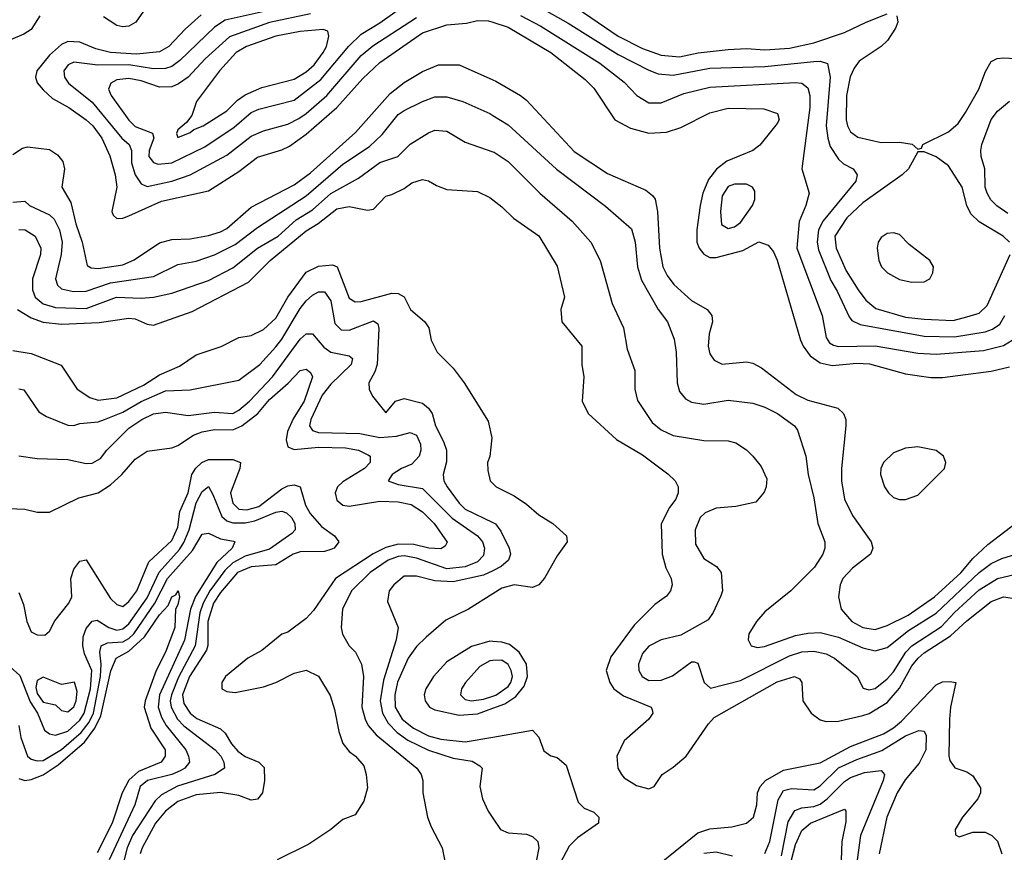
# Model space of a CAD drawing. Header units: inches. Extents: x 1793402 to 1900366, y 320852 to 470679.
# Tile 273 of 604: x 1838453 to 1841673, y 413915 to 416638. Entities that reach past the tile are written whole.
import ezdxf

# ---------------------------------------------------------------- set-up
doc = ezdxf.new("R2010")
doc.units = ezdxf.units.IN
doc.header["$MEASUREMENT"] = 0
doc.layers.add('B8431', color=7, linetype='Continuous')
doc.layers.add('B8441', color=7, linetype='Continuous')

msp = doc.modelspace()

# ---------------------------------------------------------------- linework, layer by layer
at = {"layer": 'B8431', "color": 4}
for points, elevation in [([(1838888, 416710), (1838832.7, 416630), (1838810, 416616.3), (1838790, 416614.3), (1838770, 416618.9), (1838727.4, 416647.4)], 316), ([(1839403.7, 416656.3), (1839270, 416628.5), (1839138.6, 416581.4), (1839059.3, 416510), (1839003.8, 416450), (1838972.4, 416427.6), (1838950, 416418), (1838910, 416417.4), (1838850, 416437.7), (1838810, 416445.4), (1838770, 416440.5), (1838750.7, 416430), (1838743, 416410), (1838752.4, 416390), (1838809.3, 416309.3), (1838830, 416288.8), (1838887, 416267), (1838891.7, 416250), (1838876.5, 416210), (1838874.9, 416190), (1838890, 416170.6), (1838905.7, 416165.7), (1838950.9, 416169.1), (1839058, 416222), (1839153.7, 416286.3), (1839210, 416334), (1839235.2, 416344.8), (1839350, 416374), (1839437.5, 416442.5), (1839528.8, 416551.2), (1839569.8, 416590.2), (1839630, 416627), (1839736.6, 416703.4)], 332), ([(1839350, 416686.6), (1839124.3, 416635.7), (1839090, 416613.6), (1838976, 416504), (1838950, 416484.7), (1838930, 416478.3), (1838890, 416477.3), (1838810, 416489.8), (1838708.4, 416488.4), (1838630, 416498.4), (1838611, 416490), (1838597.3, 416470), (1838599.1, 416450), (1838613, 416430), (1838690, 416368.4), (1838786.4, 416250), (1838810.5, 416230), (1838818.7, 416210), (1838818.3, 416170), (1838830, 416130.8), (1838850, 416100.5), (1838870, 416092.4), (1838950.9, 416109.1), (1839009.8, 416130.2), (1839130, 416194.4), (1839210, 416256.4), (1839250, 416274.4), (1839330, 416295.8), (1839365.6, 416314.4), (1839390, 416330.4), (1839456.9, 416390), (1839570, 416520.4), (1839608, 416552), (1839750, 416644.6)], 328), ([(1838518.7, 416650), (1838490, 416605.6), (1838466.8, 416590), (1838370, 416549.6)], 316), ([(1839046.4, 416653.6), (1838993.5, 416606.5), (1838940.5, 416550), (1838910, 416533), (1838835.1, 416524.9), (1838750, 416529.8), (1838702.2, 416542.2), (1838650, 416564), (1838610, 416566.3), (1838590, 416556.3), (1838550, 416521.3), (1838508.5, 416470), (1838504.4, 416450), (1838510, 416431.3), (1838530, 416407.7), (1838560.2, 416380.2), (1838613.4, 416350), (1838670, 416310.4), (1838692, 416290), (1838721.7, 416250), (1838747.7, 416192.3), (1838765.3, 416130), (1838770.4, 416090), (1838754, 416010), (1838758, 415998), (1838770, 415987.3), (1838790, 415988.4), (1838810, 415995.8), (1838916.3, 416043.7), (1839070, 416078.4), (1839170, 416141.3), (1839230, 416188.2), (1839310, 416212.2), (1839335.5, 416224.5), (1839390, 416263.7), (1839489.8, 416350.2), (1839574.4, 416445.6), (1839630, 416497.6), (1839770, 416594.9), (1839850, 416621.1), (1839913.6, 416626.4), (1839950, 416634.4), (1839986, 416634), (1840000, 416629.4)], 324), ([(1838430, 416197.3), (1838462.5, 416217.5), (1838478.6, 416221.4), (1838550, 416213.4), (1838576.1, 416196.1), (1838594.2, 416174.2), (1838599.1, 416150), (1838590.6, 416090), (1838620.3, 416040.3), (1838636.5, 415970), (1838657.4, 415910), (1838673.4, 415833.4), (1838686.2, 415826.2), (1838710, 415824.4), (1838790, 415836.5), (1838827.1, 415852.9), (1838910, 415908.2), (1838950, 415918.4), (1839010, 415921.3), (1839070, 415932), (1839110, 415944.2), (1839130, 415955.3), (1839210, 416024.9), (1839350, 416097.4), (1839403.6, 416136.4), (1839550.8, 416269.2), (1839664.2, 416395.8), (1839710, 416432), (1839770, 416468.2), (1839822, 416490), (1839890.3, 416490.3), (1840000, 416440.8)], 316), ([(1838430, 416040.7), (1838470, 416044.7), (1838484.7, 416030), (1838550, 415999.3), (1838565.7, 415985.7), (1838583.1, 415950), (1838592.2, 415910), (1838588.7, 415870), (1838570.4, 415790.4), (1838576.3, 415770), (1838590, 415758), (1838628.9, 415748.9), (1838670, 415750.3), (1838750, 415776.9), (1838890, 415797.6), (1838970, 415837.1), (1839030, 415848.4), (1839090, 415868.5), (1839157, 415903), (1839230, 415958.4), (1839390, 416062), (1839510, 416164.9), (1839596.6, 416223.4), (1839638, 416262), (1839690, 416327.3), (1839710, 416340.5), (1839770, 416370.5), (1839810, 416384.9), (1839850, 416384.9), (1839902, 416370), (1839990, 416330.6), (1840000, 416324.5)], 312), ([(1838450, 415951.7), (1838471, 415950), (1838504, 415930), (1838521.6, 415890), (1838520.4, 415870), (1838494.9, 415790), (1838494.6, 415754.6), (1838503.8, 415730), (1838530, 415708.7), (1838570, 415696.9), (1838670, 415692.9), (1838769.8, 415730.2), (1838850, 415727), (1838890, 415730.3), (1838950, 415743.8), (1839070, 415784.9), (1839150, 415826.7), (1839230, 415890.3), (1839297.6, 415930), (1839357.1, 415982.9), (1839410, 416016), (1839470, 416068.8), (1839560.8, 416119.2), (1839630, 416170.4), (1839689.7, 416190.3), (1839729.7, 416230.3), (1839790, 416267.7), (1839810, 416276.3), (1839850, 416273.4), (1839910, 416237.3), (1840000, 416205.6)], 308), ([(1838445.5, 415690), (1838490, 415663.1), (1838530, 415648.9), (1838590, 415642.3), (1838712.6, 415647.4), (1838810, 415661.6), (1838830, 415659.3), (1838870, 415642), (1838890, 415639.1), (1839016.6, 415683.4), (1839200.8, 415779.2), (1839272, 415850), (1839390, 415947), (1839428.9, 415971.1), (1839490, 416018.7), (1839530, 416026.7), (1839590, 416014.8), (1839610, 416018), (1839650, 416061), (1839670, 416066), (1839710, 416086), (1839735.5, 416104.5), (1839770, 416114.8), (1839790, 416111), (1839815.3, 416095.3), (1839850, 416082.8), (1839950, 416076), (1839990, 416056), (1840000, 416048.5)], 304), ([(1838430, 415555.5), (1838490, 415546.4), (1838588, 415508), (1838640.7, 415430), (1838681.7, 415401.7), (1838710, 415393.7), (1838770, 415400.8), (1838857.5, 415442.5), (1838910, 415476.5), (1838975.1, 415504.9), (1839030, 415541.6), (1839111.3, 415568.7), (1839170, 415598), (1839210, 415604.9), (1839250, 415624.9), (1839290, 415662), (1839329.8, 415730.2), (1839390, 415812.4), (1839430, 415832.2), (1839475.9, 415835.9), (1839490.5, 415830), (1839530, 415727.3), (1839550, 415714.9), (1839570, 415715.8), (1839670, 415743.8), (1839690, 415742), (1839710, 415731), (1839730.8, 415690), (1839778, 415650), (1839791.3, 415630), (1839798, 415590), (1839818, 415550), (1839870, 415498), (1839906, 415450), (1839985.2, 415325.2), (1839996.3, 415270), (1839990.6, 415209.4), (1839982.8, 415190), (1839983.5, 415163.5), (1839991.3, 415130), (1840000, 415121.3)], 296), ([(1838450, 415430.7), (1838466.8, 415426.8), (1838515.9, 415355.9), (1838540.5, 415340.5), (1838610, 415311.3), (1838630, 415311), (1838650, 415317.3), (1838710, 415323), (1838730, 415330.4), (1838790, 415354.6), (1838850, 415388.9), (1838930, 415423.7), (1839010, 415427), (1839170, 415458.8), (1839238, 415510), (1839290, 415568.4), (1839310, 415592.7), (1839370, 415693), (1839390, 415718.4), (1839410, 415737.1), (1839430, 415748.2), (1839450, 415747.7), (1839470, 415718), (1839483.8, 415643.8), (1839503.9, 415623.9), (1839530, 415622.4), (1839610, 415653), (1839623.5, 415643.5), (1839627.5, 415627.5), (1839621.3, 415510), (1839614, 415486), (1839594.8, 415450), (1839596, 415430), (1839606.4, 415406.4), (1839650, 415352), (1839682, 415390), (1839710, 415399.1), (1839770, 415383.8), (1839790, 415367.7), (1839801.3, 415350), (1839812.4, 415310), (1839838.9, 415258.9), (1839848.5, 415230), (1839848.6, 415191.4), (1839837.1, 415150), (1839839.3, 415130), (1839850.4, 415110), (1839890, 415057.1), (1839910, 415037.6), (1840000, 414993.2)], 292), ([(1838450, 415211.3), (1838510, 415202.8), (1838610, 415199.1), (1838670, 415186), (1838690, 415188), (1838716.9, 415203.1), (1838738, 415230), (1838810, 415301.6), (1838852.3, 415330), (1838890, 415348.7), (1838930, 415354), (1839003.4, 415343.4), (1839090, 415354.4), (1839150, 415350.4), (1839170, 415360.3), (1839204.2, 415390), (1839279.7, 415470), (1839370, 415593), (1839390, 415610.6), (1839410, 415610.7), (1839447.1, 415567.1), (1839470, 415550.4), (1839530, 415538.8), (1839541, 415530), (1839536.3, 415510), (1839470, 415446), (1839441.5, 415410), (1839405.3, 415330), (1839400.5, 415310), (1839410, 415294.8), (1839430, 415287.6), (1839564.8, 415284.8), (1839630, 415271.7), (1839684.6, 415275.4), (1839730, 415287.7), (1839750, 415278.8), (1839763, 415250), (1839764.9, 415230), (1839759.1, 415210), (1839735.3, 415184.7), (1839701, 415170), (1839670.8, 415150), (1839658, 415130), (1839690, 415118), (1839770, 415104.4), (1839867.5, 415007.5), (1839950.2, 414950.2), (1839966, 414930), (1839972.4, 414910), (1839970, 414886), (1839950, 414864.7), (1839910, 414848.7), (1839850, 414842.4), (1839750, 414876.4), (1839710, 414884.2), (1839690, 414882.7), (1839658, 414870), (1839599.3, 414830), (1839538, 414770), (1839508.2, 414710), (1839504, 414650), (1839508, 414628), (1839530.5, 414590.5), (1839550.8, 414570), (1839570.6, 414530), (1839577.1, 414490), (1839572, 414390), (1839582.4, 414350), (1839592.4, 414330), (1839618.9, 414298.9), (1839751, 414190), (1839766, 414170), (1839771, 414150), (1839770.8, 414110), (1839786.8, 414030), (1839798.5, 413998.5), (1839834.8, 413930), (1839846, 413870)], 288), ([(1838390, 415040.7), (1838470, 415037.3), (1838510, 415027.3), (1838550, 415026.8), (1838645.8, 415074.2), (1838710, 415090.6), (1838750, 415116.3), (1838787.3, 415150), (1838830, 415200.7), (1838870, 415227.3), (1838950, 415238), (1838970, 415245.5), (1839021.2, 415278.8), (1839050, 415290.3), (1839090, 415297.3), (1839150, 415296.5), (1839179.6, 415310), (1839231.3, 415350), (1839270, 415395.3), (1839331, 415449), (1839370, 415490.6), (1839390, 415494.8), (1839403.5, 415483.5), (1839410.6, 415470), (1839382.6, 415390), (1839347.4, 415332.6), (1839328.4, 415291.6), (1839323.8, 415263.8), (1839330, 415240.7), (1839350, 415232.4), (1839430, 415240.2), (1839518.2, 415238.2), (1839561, 415230), (1839593.5, 415213.5), (1839598.8, 415210), (1839599.1, 415190), (1839580.5, 415170), (1839510, 415126), (1839492.4, 415110), (1839484.2, 415090), (1839490, 415066), (1839510, 415050.4), (1839530, 415047.4), (1839630, 415063.2), (1839690, 415061.5), (1839732.5, 415052.5), (1839770, 415028.4), (1839808.2, 414990), (1839850.6, 414929.4), (1839844, 414916), (1839830, 414907.3), (1839790.3, 414909.7), (1839741.6, 414921.6), (1839690, 414922.8), (1839650, 414912), (1839608.7, 414891.3), (1839486, 414810), (1839414, 414706), (1839390, 414679.3), (1839330, 414635.3), (1839310, 414628), (1839244.7, 414575.3), (1839199.1, 414550), (1839126, 414490), (1839113.4, 414470), (1839114, 414450), (1839130, 414440.4), (1839157.6, 414437.6), (1839250, 414456.4), (1839290, 414470.5), (1839350, 414500.7), (1839389.1, 414510.9), (1839430, 414491), (1839467.9, 414427.9), (1839482.5, 414382.5), (1839496.3, 414310), (1839510, 414271.3), (1839530, 414244.7), (1839551.3, 414230), (1839578, 414198), (1839586, 414170), (1839590, 414126), (1839578, 414082), (1839550, 414038), (1839510, 414022), (1839470.6, 413989.4), (1839398.3, 413941.7), (1839294.8, 413890)], 284), ([(1838450, 414764.7), (1838465.8, 414725.8), (1838476.3, 414670), (1838490, 414636), (1838510, 414626), (1838535.1, 414624.9), (1838550, 414638), (1838567.9, 414672.1), (1838614, 414730), (1838623.6, 414750), (1838620.5, 414810), (1838630, 414841), (1838650, 414866.8), (1838670, 414871.3), (1838750, 414744.9), (1838770, 414724.9), (1838790, 414719.1), (1838810, 414735.5), (1838836.3, 414770), (1838875.3, 414864.7), (1838950, 414934.9), (1838970, 414978.8), (1838976.4, 415030), (1839003.5, 415090), (1839015.6, 415150), (1839028.6, 415171.4), (1839048.2, 415190), (1839070, 415199.6), (1839150, 415199.5), (1839174.8, 415190), (1839172.7, 415170), (1839142.7, 415090), (1839150, 415056.3), (1839170, 415037.4), (1839195.2, 415035.2), (1839234.7, 415045.3), (1839310, 415103.1), (1839330, 415113.4), (1839350, 415116.4), (1839370.3, 415110.3), (1839387.2, 415050), (1839402.5, 415022.5), (1839440.2, 414980.2), (1839482.8, 414950), (1839496.3, 414930), (1839480.7, 414910), (1839470, 414904.7), (1839450, 414898.9), (1839370, 414898), (1839346.8, 414890), (1839290, 414855.6), (1839210, 414848.4), (1839164.6, 414830), (1839110, 414765.1), (1839086.8, 414730), (1839067.9, 414670), (1839068.3, 414591.7), (1839064.1, 414575.9), (1839008.4, 414490), (1838985.6, 414430), (1838990, 414402), (1839010.3, 414370), (1839032.6, 414352.6), (1839110, 414319.3), (1839124.9, 414304.9), (1839145.3, 414270), (1839165.7, 414245.7), (1839190, 414228.5), (1839234.8, 414210), (1839252.2, 414192.2), (1839253.4, 414150), (1839247.3, 414110), (1839230, 414089.2), (1839210, 414086), (1839170, 414100.5), (1839110, 414111.2), (1839030, 414103.5), (1838970, 414081.1), (1838930, 414049.7), (1838896.9, 414010), (1838853.4, 413930), (1838846.3, 413910)], 276), ([(1838422, 414522), (1838453.3, 414493.3), (1838487.1, 414407.1), (1838511.5, 414370), (1838534.2, 414314.2), (1838550, 414302), (1838570, 414298.4), (1838610, 414311.6), (1838650, 414347.7), (1838664.1, 414370), (1838683.9, 414450), (1838688.7, 414510), (1838664.4, 414564.4), (1838659.1, 414590), (1838660.6, 414619.4), (1838670, 414646.8), (1838690, 414671), (1838706, 414674), (1838744.9, 414650), (1838770, 414642), (1838790, 414645.5), (1838810, 414662.3), (1838870, 414747.2), (1838908.5, 414831.5), (1838975.1, 414904.9), (1838990, 414928.5), (1839007.1, 414970), (1839030, 415057.3), (1839050, 415094.8), (1839070, 415110.8), (1839084.9, 415084.9), (1839113.4, 415013.4), (1839130, 414999.5), (1839150, 414992.6), (1839190, 414992.3), (1839221.4, 414998.6), (1839290, 415027), (1839310, 415030.4), (1839325.3, 415025.3), (1839341.6, 415010), (1839352.7, 414990), (1839353.4, 414970), (1839342.6, 414957.4), (1839270, 414906), (1839190, 414883.1), (1839150, 414861.8), (1839123.2, 414836.8), (1839074.7, 414770), (1839052.8, 414730), (1839042.1, 414697.9), (1839027.1, 414590), (1838972.4, 414487.6), (1838949.2, 414430), (1838945.4, 414410), (1838948.1, 414390), (1838968.9, 414350), (1838990, 414328.8), (1839092.4, 414250), (1839110.4, 414230), (1839120.5, 414210), (1839122.8, 414190), (1839091, 414170), (1838968.6, 414131.4), (1838916.7, 414103.3), (1838896.4, 414083.6), (1838821.3, 413970), (1838804.2, 413930), (1838793.2, 413886.8)], 272), ([(1838450.4, 414330), (1838457.1, 414290), (1838478, 414230), (1838490, 414219.3), (1838510, 414213.7), (1838530, 414215.6), (1838590, 414251.3), (1838653.4, 414306.6), (1838679.8, 414340.2), (1838694.7, 414370), (1838717.2, 414490), (1838719.4, 414530), (1838715.4, 414570), (1838719.5, 414590), (1838740.3, 414599.7), (1838790, 414603.8), (1838810, 414614.4), (1838826.4, 414630), (1838895.3, 414730), (1838936.1, 414810), (1839017.5, 414902.5), (1839050, 414955.5), (1839070, 414959.1), (1839110, 414940.4), (1839152.3, 414932.3), (1839156, 414930), (1839147.3, 414910), (1839097.4, 414862.6), (1839028.1, 414751.9), (1839011.9, 414710), (1838991.7, 414608.3), (1838910.2, 414429.8), (1838906, 414390), (1838916.9, 414356.9), (1838931.5, 414330), (1838995.8, 414250), (1839005.3, 414230), (1839008.4, 414210), (1838993.4, 414190), (1838978, 414182), (1838950, 414169.8), (1838870.6, 414150), (1838846.5, 414130), (1838828.9, 414070), (1838745.8, 413890)], 268), ([(1840000, 414836), (1839970, 414820.9), (1839870, 414799.8), (1839810, 414803), (1839750, 414817.6), (1839710, 414818), (1839676, 414790), (1839661, 414770), (1839655.3, 414735.3), (1839691, 414650), (1839684, 414610), (1839642.4, 414477.6), (1839631.5, 414410), (1839638.9, 414370), (1839657.3, 414337.3), (1839687, 414307), (1839722, 414282), (1839790, 414248.9), (1839870, 414223.1), (1839932.8, 414212.8), (1839958, 414198), (1839964.7, 414190), (1839958, 414130), (1839966, 414090), (1839984.7, 414050), (1840000, 414027)], 292), ([(1838450, 414156.4), (1838470, 414150.4), (1838490, 414153.4), (1838530, 414168.9), (1838579, 414201), (1838664.4, 414275.6), (1838698.8, 414321.2), (1838718.4, 414361.6), (1838751.4, 414508.6), (1838768.2, 414550), (1838810, 414572.4), (1838860.6, 414619.4), (1838910, 414691.8), (1838938.3, 414721.7), (1838950, 414750.6), (1838963.2, 414756.8), (1838970.6, 414770.6), (1838975.5, 414750), (1838970, 414724), (1838962, 414710), (1838960.2, 414650), (1838930.2, 414570), (1838899.2, 414510), (1838863.6, 414410), (1838860.3, 414390), (1838881.4, 414321.4), (1838928.4, 414250), (1838928.4, 414230), (1838915.5, 414210), (1838840.9, 414179.1), (1838809.4, 414150.6), (1838788, 414110), (1838755.2, 414010), (1838706.4, 413913.6)], 264), ([(1840000, 414760.3), (1839921, 414710), (1839846, 414674), (1839781.6, 414618.4), (1839750, 414587.6), (1839723.1, 414550), (1839688.5, 414471.5), (1839679.1, 414430), (1839680.2, 414390), (1839703.6, 414350), (1839740.7, 414320.7), (1839790, 414296.1), (1839830, 414285.5), (1839910, 414276.1), (1840000, 414291.9)], 296), ([(1840000, 414604.9), (1839990, 414605.7), (1839930, 414588), (1839850, 414538.4), (1839806.4, 414490), (1839781.3, 414450), (1839775.3, 414430), (1839778.7, 414410), (1839793, 414390), (1839810, 414380.9), (1839890, 414363.2), (1839950, 414368.2), (1840000, 414386.2)], 304), ([(1840000, 414541.9), (1839990, 414541.6), (1839957.7, 414522.3), (1839910.7, 414470), (1839897.3, 414450), (1839894.8, 414430), (1839910, 414414.8), (1839930.5, 414410.5), (1839970, 414415.6), (1840000, 414425.7)], 308)]:
    msp.add_lwpolyline(points, dxfattribs=dict(at, elevation=elevation))
for points, elevation in [([(1839445.2, 416605.2), (1839370, 416598.7), (1839290, 416583.5), (1839194, 416550), (1839160.5, 416530), (1839106.4, 416470), (1839031, 416370), (1839015.9, 416324.1), (1838998.5, 416301.5), (1838970, 416277.2), (1838965.5, 416265.5), (1838970, 416252), (1839010, 416268.4), (1839022, 416278), (1839053.2, 416290), (1839130, 416339.3), (1839165.2, 416374.8), (1839190, 416392.2), (1839244.6, 416415.4), (1839350, 416442.6), (1839390, 416467), (1839416.3, 416490), (1839445.6, 416530), (1839455.6, 416550), (1839464, 416584), (1839460.4, 416600.4)], 336), ([(1838530, 414487.6), (1838510, 414477), (1838506.1, 414453.9), (1838510, 414434.8), (1838530, 414406), (1838570, 414397.3), (1838590, 414378.8), (1838610, 414374), (1838630, 414390.8), (1838637.4, 414410), (1838640.9, 414440.9), (1838631.8, 414471.8), (1838590, 414464)], 276)]:
    msp.add_lwpolyline(points, close=True, dxfattribs=dict(at, elevation=elevation))
at = {"layer": 'B8441', "color": 4}
for points, elevation in [([(1840026.8, 416750), (1840246.1, 416626.1), (1840410, 416524.2), (1840510, 416472.2), (1840540.9, 416460.9), (1840590, 416456.5), (1840710, 416478.9), (1840890, 416484.9), (1841050, 416501.3), (1841070, 416501.6), (1841094.4, 416494.4), (1841103.1, 416450), (1841090.3, 416290), (1841095.3, 416250), (1841103.4, 416223.4), (1841130, 416181), (1841146.2, 416166.2), (1841178, 416150), (1841191, 416130), (1841186.8, 416110), (1841080.5, 415979.5), (1841065.3, 415950), (1841060.3, 415910), (1841064.7, 415884.7), (1841104.8, 415784.8), (1841126.4, 415750), (1841165.7, 415665.7), (1841174.4, 415654.4), (1841201.1, 415641.1), (1841410, 415602.3), (1841510, 415601.1), (1841610, 415616.5), (1841634.2, 415625.8), (1841657.8, 415642.2), (1841674.7, 415670)], 332), ([(1840251.3, 416691.3), (1840410, 416584.2), (1840490, 416543.1), (1840550, 416521.1), (1840610, 416516.5), (1840671, 416529), (1840770, 416539.6), (1840830, 416543.1), (1840890, 416538.9), (1840970, 416544.9), (1841050, 416561.7), (1841150, 416595.3), (1841221.2, 416630), (1841290, 416656.4)], 336), ([(1840000, 416629.4), (1840050, 416613.1), (1840190, 416530.4), (1840301.7, 416441.7), (1840330, 416414), (1840398.8, 416310), (1840450, 416283), (1840510, 416266.4), (1840568, 416270), (1840614.5, 416285.5), (1840710, 416333.4), (1840770, 416348), (1840886.4, 416346.4), (1840930.5, 416330.5), (1840936, 416310), (1840930, 416298), (1840873.2, 416226.8), (1840850.5, 416209.5), (1840764.8, 416175.2), (1840731.5, 416148.5), (1840705.5, 416114.5), (1840686.7, 416070), (1840678, 416030), (1840667.4, 415950), (1840667.4, 415910), (1840674.4, 415890), (1840690, 415870.5), (1840710, 415860.4), (1840730, 415859.5), (1840817.4, 415882.6), (1840870, 415910.7), (1840900.7, 415900.7), (1840918, 415878), (1840930, 415851.3), (1841006, 415590), (1841014.9, 415570), (1841038.2, 415538.2), (1841070, 415515.3), (1841110, 415507.4), (1841190, 415514.6), (1841231.8, 415511.8), (1841350, 415479.3), (1841431.9, 415468.1), (1841470, 415468), (1841630, 415488), (1841690, 415502)], 324), ([(1840090, 416651.8), (1840156.7, 416616.7), (1840350, 416495.8), (1840430, 416433.4), (1840470.8, 416390), (1840510, 416366), (1840550, 416365.5), (1840624.2, 416395.8), (1840710, 416417), (1840990, 416432.2), (1841010.3, 416430.3), (1841030, 416414.8), (1841036.4, 416390), (1841037, 416350), (1841010.8, 416150), (1841034, 416070), (1841024, 416030), (1841002, 415978), (1840994, 415890), (1841077.1, 415670), (1841090, 415598), (1841101.4, 415581.4), (1841113.8, 415573.8), (1841130, 415568.8), (1841250, 415571.7), (1841390, 415547), (1841450, 415543.7), (1841604.2, 415555.8), (1841670, 415572), (1841698.4, 415590)], 328), ([(1841321, 416650), (1841324, 416630), (1841316.3, 416610), (1841290.5, 416570), (1841270, 416549.5), (1841198.5, 416501.5), (1841181.2, 416478.8), (1841169, 416451), (1841156.5, 416390), (1841155.8, 416310), (1841159.3, 416290), (1841170, 416270.8), (1841193.8, 416253.8), (1841270, 416236.4), (1841330, 416237.3), (1841370.8, 416230.8), (1841390, 416214), (1841402, 416218), (1841406, 416230), (1841490, 416270.8), (1841521.6, 416298.4), (1841546.2, 416333.8), (1841589.5, 416410), (1841611.5, 416468.5), (1841630, 416501), (1841649.5, 416510.5), (1841670, 416513.4), (1841770, 416507.7)], 336), ([(1840000, 416440.8), (1840010, 416436.3), (1840091, 416390), (1840110, 416374.8), (1840266.4, 416206.4), (1840375.1, 416135.1), (1840499.9, 416079.9), (1840522.5, 416062.5), (1840530.4, 416050.4), (1840538.4, 416010), (1840544.9, 415890), (1840556.4, 415830), (1840570, 415800.7), (1840591.7, 415771.7), (1840650, 415719.1), (1840701, 415690), (1840716, 415670), (1840718.8, 415650), (1840708, 415610), (1840703.8, 415570), (1840710, 415544.7), (1840724.1, 415524.1), (1840750, 415510.7), (1840830, 415519.1), (1840850, 415514), (1840879, 415499), (1840991.5, 415411.5), (1841030, 415394), (1841127.9, 415367.9), (1841146.8, 415350), (1841154.8, 415330), (1841154.8, 415310), (1841140.4, 415170), (1841140.4, 415130), (1841150.3, 415070.3), (1841176.2, 415016.2), (1841237.3, 414930), (1841242.8, 414910), (1841234.8, 414890), (1841176.2, 414843.8), (1841144.9, 414810), (1841136.3, 414790), (1841130.7, 414750), (1841138.8, 414710), (1841174, 414670), (1841210, 414650.4), (1841250, 414643.7), (1841290, 414656.5), (1841358.4, 414690), (1841444.7, 414750), (1841530, 414828.9), (1841570, 414875.8), (1841618.5, 414921.5), (1841730, 415006.8)], 316), ([(1841684.2, 416004.2), (1841648.5, 416028.5), (1841628.5, 416048.5), (1841617, 416070), (1841609.5, 416090.5), (1841609.3, 416150), (1841597.2, 416190), (1841596, 416210), (1841599.3, 416230), (1841630, 416311.3), (1841650, 416338.8), (1841690, 416371)], 332), ([(1840000, 416324.5), (1840050, 416294), (1840208.7, 416148.7), (1840368.3, 416028.3), (1840453.8, 415953.8), (1840465.5, 415910), (1840473, 415830), (1840486.2, 415786.2), (1840540.7, 415690), (1840570.8, 415650), (1840593.2, 415593.2), (1840599.1, 415550), (1840602.8, 415450), (1840610, 415422), (1840630, 415398), (1840650, 415386.8), (1840690, 415380.7), (1840770, 415393.4), (1840850, 415384), (1840890, 415370.7), (1840930.4, 415350.4), (1840986, 415310), (1840995.9, 415295.9), (1841024, 415210), (1841030.8, 415150), (1841050, 415074), (1841062.8, 414990), (1841086, 414930), (1841086, 414910), (1841078.8, 414890), (1841052.1, 414847.9), (1840974.8, 414770), (1840890, 414700.9), (1840862, 414670), (1840837.3, 414630), (1840834.8, 414610), (1840844.7, 414590), (1840865.2, 414585.2), (1840888, 414588), (1840990, 414623.7), (1841030, 414632.2), (1841070, 414634), (1841130, 414618.7), (1841210, 414583.7), (1841250, 414574), (1841290, 414584.4), (1841359.6, 414640.4), (1841450, 414697.4), (1841590, 414830.3), (1841630, 414859.5), (1841664.1, 414875.9), (1841710, 414890.4)], 312), ([(1840000, 416205.6), (1840004.1, 416204.1), (1840050, 416173.4), (1840154, 416070), (1840259, 415979), (1840320.7, 415910), (1840350.7, 415850), (1840390.7, 415710), (1840427.3, 415630), (1840439.8, 415559.8), (1840464, 415490), (1840464.9, 415430), (1840472.8, 415392.8), (1840520.7, 415320.7), (1840550, 415296.3), (1840590, 415278), (1840690, 415262), (1840770, 415261), (1840794.4, 415254.4), (1840830, 415231.3), (1840850.7, 415210.7), (1840877.1, 415177.1), (1840895.9, 415135.9), (1840894, 415110), (1840887.5, 415092.5), (1840859.8, 415060.2), (1840794.4, 415045.6), (1840730, 415040.7), (1840694.7, 415025.3), (1840678, 415010), (1840661.6, 414970), (1840663.1, 414923.1), (1840690, 414876), (1840731.3, 414850), (1840746.8, 414830), (1840750.7, 414770), (1840745.8, 414754.2), (1840721, 414699), (1840704.7, 414675.3), (1840614.8, 414625.2), (1840550, 414609.4), (1840510, 414589.4), (1840490, 414565.2), (1840476.4, 414530), (1840477.1, 414510), (1840488, 414490), (1840510, 414477.1), (1840550, 414478.4), (1840587.9, 414492.1), (1840650, 414538), (1840658, 414538), (1840670, 414534), (1840690.9, 414470.9), (1840711.3, 414451.3), (1840810, 414476.4), (1840970, 414557.4), (1841010, 414570.3), (1841050, 414573.1), (1841090, 414563.7), (1841117.3, 414550), (1841191.3, 414490), (1841211.3, 414451.3), (1841230, 414446.8), (1841250, 414451), (1841290, 414482), (1841310, 414504.9), (1841351.1, 414570), (1841369.7, 414590), (1841466.8, 414653.2), (1841510, 414699.5), (1841590, 414772.9), (1841650, 414810.3), (1841746.9, 414833.1)], 308), ([(1841689.6, 415909.6), (1841669.2, 415930), (1841590, 415976.2), (1841563.3, 416003.3), (1841549.7, 416029.7), (1841535.1, 416090), (1841490, 416159.3), (1841450, 416189.2), (1841410, 416206), (1841390, 416206), (1841358.8, 416150), (1841338.8, 416130), (1841210, 416038.7), (1841157.6, 415990), (1841118.7, 415930), (1841122.6, 415890), (1841155.9, 415815.9), (1841194.4, 415754.4), (1841220.2, 415720.2), (1841253, 415693), (1841350, 415664.9), (1841410, 415658.3), (1841505.7, 415654.3), (1841550, 415666), (1841590, 415678.4), (1841617, 415703), (1841691.5, 415870)], 336), ([(1840000, 416048.5), (1840030, 416026), (1840068.1, 415988.1), (1840150, 415931), (1840210, 415832), (1840234.8, 415730), (1840222.8, 415690), (1840226, 415650), (1840290.8, 415570), (1840291, 415510), (1840298, 415470), (1840292, 415390), (1840312, 415350), (1840404.5, 415264.5), (1840490, 415214.8), (1840572.8, 415152.8), (1840596, 415130), (1840606, 415110), (1840606, 415090), (1840598.8, 415070), (1840577.5, 415042.5), (1840550.6, 414989.4), (1840554, 414890), (1840565.5, 414845.5), (1840582.8, 414810), (1840586.8, 414790), (1840581, 414770), (1840567.5, 414752.5), (1840530, 414725.2), (1840462, 414658), (1840386.2, 414553.8), (1840370.8, 414510), (1840382.8, 414470), (1840396, 414450), (1840426.9, 414426.9), (1840518, 414390), (1840521, 414381), (1840522.8, 414370), (1840510.7, 414350), (1840430, 414279.3), (1840405.3, 414230), (1840408.7, 414190), (1840420.5, 414170), (1840430, 414159.1), (1840470, 414134), (1840510, 414122.8), (1840528, 414130), (1840554, 414170), (1840590, 414193.4), (1840632, 414230), (1840704.8, 414335.2), (1840723.9, 414356.1), (1840930, 414472.4), (1840986, 414490), (1841002.8, 414482.8), (1841010.8, 414470), (1841014, 414410), (1841040.7, 414370), (1841070, 414348), (1841090, 414343.1), (1841130, 414343.6), (1841210, 414362.4), (1841230.6, 414369.4), (1841290, 414404.9), (1841330, 414452), (1841370, 414524.4), (1841391.3, 414550), (1841410, 414567.2), (1841496.6, 414623.4), (1841550, 414672), (1841630, 414734.9), (1841670, 414750.4), (1841750, 414738.8)], 304), ([(1840000, 415121.3), (1840011.3, 415110), (1840070, 415080.7), (1840110, 415054), (1840150, 415019.1), (1840196, 414990), (1840241, 414950), (1840242.8, 414930), (1840210, 414884), (1840168.5, 414811.5), (1840150, 414789.3), (1840130, 414780.9), (1840070, 414789.3), (1840030, 414779.3), (1840000, 414760.3)], 296), ([(1840000, 414993.2), (1840008.9, 414988.9), (1840025.7, 414965.7), (1840054, 414910), (1840057.3, 414890), (1840050.8, 414870), (1840027.7, 414850), (1840000, 414836)], 292), ([(1840000, 414386.2), (1840039.5, 414400.5), (1840075, 414425), (1840102, 414458), (1840113.3, 414490), (1840109.7, 414530), (1840086.3, 414570), (1840054.2, 414594.2), (1840030, 414602.3), (1840000, 414604.9)], 304), ([(1840000, 414425.7), (1840010, 414429.1), (1840050, 414457.6), (1840059.1, 414470), (1840064, 414490), (1840060.5, 414510), (1840050, 414529.4), (1840030, 414542.9), (1840000, 414541.9)], 308), ([(1840550, 413881.7), (1840670, 413978.4), (1840710, 413992), (1840782, 413998), (1840830, 414010.7), (1840852.3, 414030), (1840863.7, 414070), (1840865.1, 414110), (1840874, 414130), (1840891.8, 414150), (1840950, 414184.2), (1841070, 414207.2), (1841170, 414261.5), (1841277, 414303), (1841310, 414322), (1841336, 414344), (1841450, 414462.4), (1841470, 414472.4), (1841494, 414474), (1841514, 414470), (1841496.5, 414390), (1841493.4, 414350), (1841490.7, 414230.7), (1841494.8, 414214.8), (1841511.1, 414191.1), (1841550, 414178), (1841570, 414164.7), (1841594.4, 414125.6), (1841594.8, 414110), (1841586, 414090), (1841536, 414030), (1841512, 413990), (1841512.7, 413972.7), (1841525.4, 413965.4), (1841570, 413981), (1841610, 413981), (1841632, 413970), (1841650, 413952), (1841664.7, 413910)], 296), ([(1840000, 414291.9), (1840130, 414314.8), (1840150, 414292), (1840167.3, 414247.3), (1840190, 414231), (1840210, 414224.7), (1840239.8, 414199.8), (1840279.1, 414079.1), (1840299.1, 414059.1), (1840330, 414046.8), (1840346.8, 414030), (1840346, 414010), (1840277, 413963), (1840250, 413935.1), (1840220.5, 413879.5)], 296), ([(1840890, 413910.8), (1840906.3, 413950), (1840933.6, 414086.4), (1840950, 414117.1), (1840976.6, 414123.4), (1841050, 414119.5), (1841070, 414132.4), (1841130, 414191.5), (1841190, 414219), (1841271.6, 414248.4), (1841350, 414295.8), (1841393.2, 414313.2), (1841410, 414310.8), (1841416.7, 414296.7), (1841416.4, 414250), (1841393.9, 414206.1), (1841348.2, 414151.8), (1841322.6, 414110), (1841288.8, 414030), (1841263.8, 413910)], 292), ([(1840944, 413904), (1840965.5, 414014.5), (1840987.7, 414052.3), (1841010, 414060.3), (1841050, 414064.4), (1841070, 414072.9), (1841093, 414090), (1841150, 414147), (1841170, 414159.6), (1841215.6, 414175.6), (1841270, 414182.8), (1841280.7, 414170), (1841276.4, 414150), (1841202.6, 413970), (1841191.7, 413890)], 288), ([(1840950.9, 413790), (1840990, 413940.7), (1841010, 413986), (1841039.3, 414010), (1841150, 414056), (1841154.8, 414050), (1841154.6, 414014.6), (1841140.9, 413950), (1841139.6, 413890)], 284), ([(1840000, 414027), (1840024.7, 413990), (1840050, 413978.8), (1840110, 413974.8), (1840130, 413966.8), (1840146.8, 413950), (1840150.6, 413930), (1840143, 413890)], 292), ([(1840690, 413912), (1840730, 413916.4), (1840784.1, 413904.1)], 292)]:
    msp.add_lwpolyline(points, dxfattribs=dict(at, elevation=elevation))
for points, elevation in [([(1840790, 416099.5), (1840770, 416092), (1840750, 416062), (1840744.4, 416010), (1840748.3, 415968.3), (1840770, 415954.8), (1840790, 415960.7), (1840810, 415974.8), (1840849.2, 416030), (1840857.2, 416050), (1840856.5, 416076.5), (1840848.7, 416090), (1840830, 416099.3)], 328), ([(1841310, 415940.9), (1841290, 415938), (1841270, 415925.2), (1841260.5, 415910), (1841257.1, 415890), (1841262.4, 415850), (1841270.6, 415830), (1841290.8, 415810), (1841330, 415788.5), (1841370, 415779.3), (1841410, 415780.7), (1841429.4, 415790.6), (1841439.3, 415810), (1841441.2, 415830), (1841429, 415850), (1841362, 415902), (1841330, 415935.1)], 344), ([(1841390, 415240.9), (1841350, 415236.2), (1841310, 415221.6), (1841277.6, 415190), (1841268.8, 415170), (1841267.2, 415150), (1841280.4, 415110), (1841293.4, 415090), (1841310, 415075.5), (1841330, 415068.4), (1841350, 415068.4), (1841390, 415083), (1841477.2, 415170), (1841481.2, 415190), (1841474, 415210), (1841450, 415229)], 324)]:
    msp.add_lwpolyline(points, close=True, dxfattribs=dict(at, elevation=elevation))

doc.saveas('drawing.dxf')
